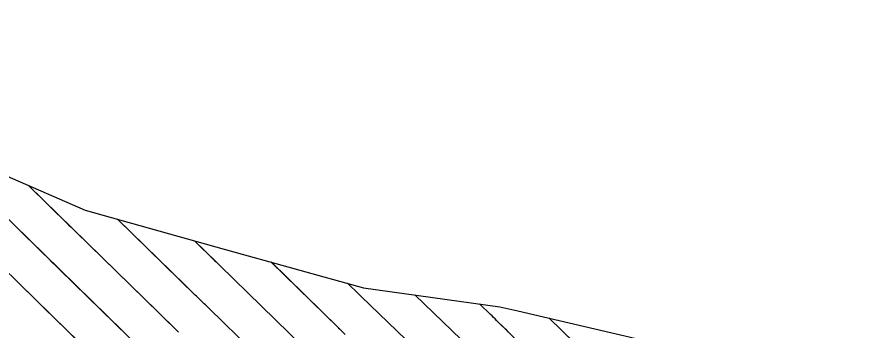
# Model space of a CAD drawing. Extents: x 954385 to 988206, y 1868364 to 1924553.
# Drawn here: x 955742.3 to 955807.8, y 1923124.9 to 1923149.5 of the extents above; entities that cross this region are included whole.
import ezdxf

# ---------------------------------------------------------------- set-up
doc = ezdxf.new("R2010")
doc.units = 0
for name, color, linetype in [('16', 7, 'Continuous'), ('24', 7, 'Continuous'), ('6', 7, 'Continuous'), ('7', 7, 'Continuous')]:
    doc.layers.add(name, color=color, linetype=linetype)

msp = doc.modelspace()

# ---------------------------------------------------------------- linework, layer by layer
at = {"layer": '16'}
for points in [[(955711.282, 1923154.13), (955717.119, 1923145.758), (955727.293, 1923141.942), (955730.068, 1923141.071), (955737.923, 1923138.606), (955747.694, 1923134.367), (955758.591, 1923131.311), (955769.513, 1923128.281), (955780.191, 1923126.779), (955781.602, 1923126.478), (955792.879, 1923123.821), (955803.445, 1923120.417), (955814.086, 1923117.093)], [(955751.449, 1923119.888), (955729.661, 1923141.199)], [(955753.077, 1923122.492), (955735.978, 1923139.216)], [(955755.005, 1923124.804), (955754.855, 1923124.95), (955754.705, 1923125.096), (955743.259, 1923136.291)], [(955764.233, 1923119.999), (955757.381, 1923126.688), (955757.294, 1923126.772), (955757.207, 1923126.857), (955757.12, 1923126.941), (955757.032, 1923127.025), (955756.682, 1923127.362), (955756.594, 1923127.446), (955756.507, 1923127.53), (955756.42, 1923127.615), (955756.333, 1923127.699), (955750.249, 1923133.651)], [(955765.877, 1923122.579), (955758.253, 1923130.021), (955758.229, 1923130.045), (955758.205, 1923130.068), (955758.181, 1923130.092), (955758.156, 1923130.115), (955758.058, 1923130.209), (955758.034, 1923130.232), (955758.01, 1923130.256), (955757.985, 1923130.28), (955757.961, 1923130.303), (955756.263, 1923131.964)], [(955762.262, 1923130.292), (955767.522, 1923125.158), (955767.633, 1923125.049), (955768.07, 1923124.623)], [(955768.251, 1923128.631), (955769.17, 1923127.734), (955769.262, 1923127.644), (955769.288, 1923127.619), (955769.315, 1923127.593), (955776.323, 1923120.854)], [(955773.52, 1923127.717), (955777.887, 1923123.518)], [(955795.859, 1923110.187), (955779.938, 1923125.71), (955779.817, 1923125.829), (955779.695, 1923125.947), (955779.573, 1923126.065), (955779.451, 1923126.183), (955778.597, 1923127.004)], [(955784.036, 1923125.905), (955797.662, 1923112.619), (955797.805, 1923112.479), (955797.948, 1923112.34), (955798.091, 1923112.201), (955798.234, 1923112.061), (955798.807, 1923111.504), (955798.95, 1923111.365), (955799.093, 1923111.225), (955799.236, 1923111.086), (955799.379, 1923110.946), (955805.175, 1923105.296), (955805.376, 1923105.099), (955805.578, 1923104.904), (955805.78, 1923104.708), (955805.983, 1923104.513), (955806.793, 1923103.734), (955806.996, 1923103.539), (955807.198, 1923103.343), (955807.4, 1923103.148), (955807.602, 1923102.952), (955812.626, 1923098.061)]]:
    msp.add_lwpolyline(points, dxfattribs=at)
at = {"layer": '24'}
msp.add_lwpolyline([(955711.282, 1923154.13), (955717.119, 1923145.758), (955727.293, 1923141.942), (955730.068, 1923141.071), (955737.923, 1923138.606), (955747.694, 1923134.367), (955758.591, 1923131.311), (955769.513, 1923128.281), (955780.191, 1923126.779), (955781.602, 1923126.478), (955792.879, 1923123.821), (955803.445, 1923120.417), (955814.086, 1923117.093)], dxfattribs=at)
at = {"layer": '6'}
for points in [[(955762.262, 1923130.293), (955767.521, 1923125.157), (955767.559, 1923125.121), (955767.633, 1923125.049), (955768.07, 1923124.623)], [(955748.897, 1923122.385), (955744.474, 1923126.711), (955744.263, 1923126.917), (955744.053, 1923127.123), (955743.842, 1923127.329), (955743.632, 1923127.535), (955742.789, 1923128.359), (955742.578, 1923128.565), (955742.368, 1923128.771), (955742.157, 1923128.977)]]:
    msp.add_lwpolyline(points, dxfattribs=at)
at = {"layer": '7'}
for points in [[(955751.107, 1923124.419), (955745.725, 1923129.684), (955745.596, 1923129.81), (955745.467, 1923129.936), (955745.338, 1923130.062), (955745.209, 1923130.188), (955744.694, 1923130.692), (955744.436, 1923130.944), (955744.179, 1923131.196), (955737.568, 1923137.661)], [(955743.26, 1923136.291), (955746.411, 1923133.209), (955746.599, 1923133.025), (955746.834, 1923132.795), (955746.975, 1923132.658), (955753.317, 1923126.454), (955753.991, 1923125.794), (955754.705, 1923125.096), (955754.855, 1923124.95), (955755.004, 1923124.804)], [(955764.232, 1923119.998), (955757.381, 1923126.688), (955757.294, 1923126.772), (955757.207, 1923126.857), (955757.12, 1923126.941), (955757.032, 1923127.025), (955756.682, 1923127.362), (955756.594, 1923127.446), (955756.507, 1923127.53), (955756.42, 1923127.615), (955756.333, 1923127.7), (955755.526, 1923128.489), (955750.25, 1923133.65)], [(955756.264, 1923131.964), (955757.845, 1923130.417), (955757.961, 1923130.303), (955757.985, 1923130.28), (955758.01, 1923130.256), (955758.034, 1923130.233), (955758.058, 1923130.209), (955758.156, 1923130.115), (955758.18, 1923130.092), (955758.205, 1923130.068), (955758.229, 1923130.045), (955758.253, 1923130.021), (955765.877, 1923122.578)], [(955776.322, 1923120.853), (955769.315, 1923127.592), (955769.288, 1923127.618), (955769.262, 1923127.644), (955769.166, 1923127.737), (955768.25, 1923128.632)], [(955777.887, 1923123.518), (955773.519, 1923127.717)], [(955780.851, 1923124.818), (955780.697, 1923124.968), (955780.635, 1923125.029), (955780.604, 1923125.059), (955779.938, 1923125.71), (955779.816, 1923125.828), (955779.695, 1923125.946), (955779.573, 1923126.064), (955779.451, 1923126.182), (955778.597, 1923127.003)], [(955790.101, 1923119.993), (955784.034, 1923125.905)]]:
    msp.add_lwpolyline(points, dxfattribs=at)

doc.saveas('drawing.dxf')
